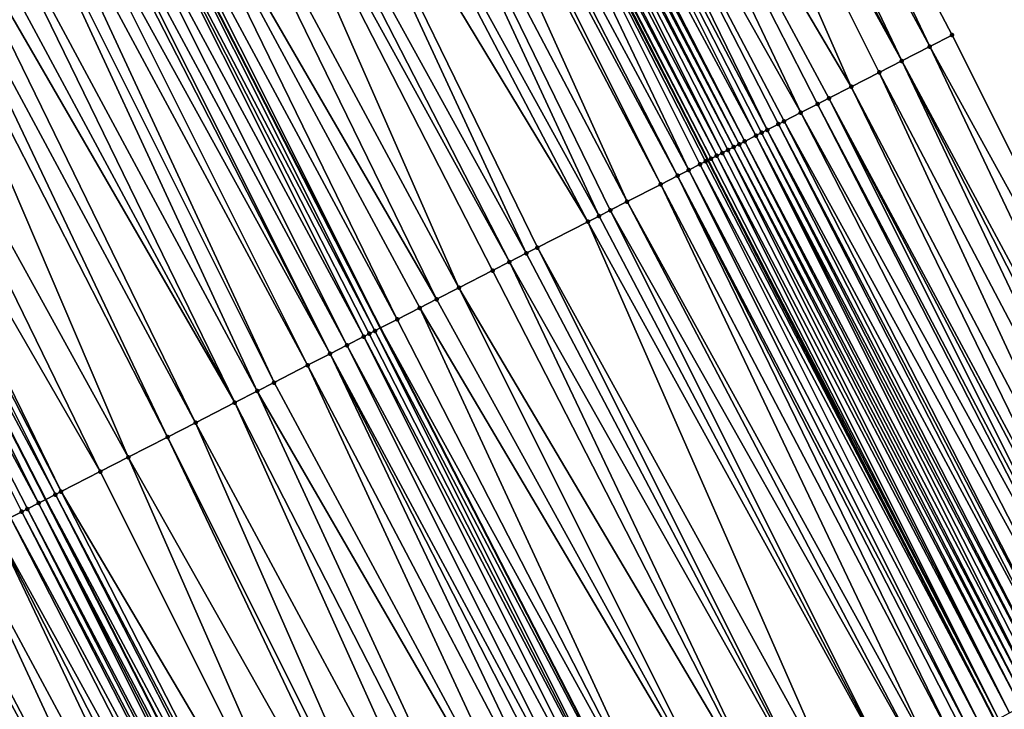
# Model space of a CAD drawing. Header units: feet. Extents: x 2004186 to 2014793, y 836912 to 864902.
# Tile 355 of 656: x 2010116 to 2010148, y 848514 to 848536. Entities that reach past the tile are written whole.
import ezdxf

# ---------------------------------------------------------------- set-up
doc = ezdxf.new("R2010")
doc.units = ezdxf.units.FT
doc.header["$LTSCALE"] = 100
doc.header["$MEASUREMENT"] = 0
for name, color, linetype, lineweight in [('EP_Travel Lane', 5, 'Continuous', 40), ('GPL_Skip Line', 2, 'Continuous', 40), ('Road Shots', 4, 'Continuous', 200), ('Road X-Section', 30, 'Continuous', 13)]:
    doc.layers.add(name, color=color, linetype=linetype, lineweight=lineweight)
doc.layers.add('I-77 SB_MM21-27-Surface-Border', color=7, linetype='Continuous')
doc.layers.add('I-77 SB_MM21-27-Surface-TIN', color=7, linetype='Continuous')

msp = doc.modelspace()

# ---------------------------------------------------------------- linework, layer by layer
at = {"layer": 'EP_Travel Lane'}
msp.add_polyline3d([(2010226.152270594, 848351.5306324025, 431.0596368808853), (2010217.611790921, 848369.7684313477, 431.003042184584), (2010208.997315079, 848387.8179519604, 430.9266833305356), (2010200.382830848, 848405.8674901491, 430.8562109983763), (2010191.768334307, 848423.9170541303, 430.7945311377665), (2010182.988971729, 848442.0748158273, 430.7348264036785), (2010174.091570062, 848459.9865653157, 430.6585878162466), (2010165.194158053, 848477.8983356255, 430.5893244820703), (2010156.296739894, 848495.8101183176, 430.5241777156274), (2010147.259371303, 848513.8251894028, 430.4477298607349), (2010138.152681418, 848531.6314415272, 430.3702636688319), (2010129.045940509, 848549.4377934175, 430.3274887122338), (2010119.939203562, 848567.2441375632, 430.2820293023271), (2010110.569408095, 848585.1130201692, 430.208047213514), (2010101.168451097, 848602.7657240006, 430.1428162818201)], dxfattribs=at)
at = {"layer": 'GPL_Skip Line'}
for points in [[(2010215.519128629, 848346.601391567, 430.5946012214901), (2010207.053911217, 848364.7211766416, 430.5414172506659), (2010198.430192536, 848382.7663136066, 430.4742536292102), (2010189.806490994, 848400.8114147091, 430.3949458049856), (2010181.182757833, 848418.8565819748, 430.3380431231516), (2010172.478275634, 848436.8624081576, 430.2722322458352), (2010163.59502872, 848454.7812046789, 430.2039886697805), (2010154.711774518, 848472.7000159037, 430.1406482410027), (2010145.828520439, 848490.6188268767, 430.0772240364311), (2010136.862724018, 848508.4959757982, 429.9985156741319), (2010127.74192482, 848526.2949927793, 429.9196532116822), (2010118.621085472, 848544.0940881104, 429.8680376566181), (2010109.500244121, 848561.8931873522, 429.8177818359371), (2010100.213436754, 848579.605537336, 429.7355131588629), (2010090.824792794, 848597.2647606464, 429.6626206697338), (2010081.436118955, 848614.924040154, 429.6102286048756)], [(2010204.601826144, 848341.5405152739, 430.1423739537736), (2010196.184079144, 848359.5248825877, 430.0913118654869), (2010187.594482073, 848377.586320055, 430.0224276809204), (2010179.004900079, 848395.6477258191, 429.9428828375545), (2010170.415280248, 848413.709211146, 429.890194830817), (2010161.808087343, 848431.5710309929, 429.8360841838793), (2010152.911226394, 848449.4830791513, 429.7680688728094), (2010144.014368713, 848467.3951207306, 429.6978289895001), (2010135.117502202, 848485.3071800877, 429.6335347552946), (2010126.21662445, 848503.0389576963, 429.5556429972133), (2010117.109927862, 848520.8452229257, 429.4827322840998), (2010108.00320422, 848538.6515410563, 429.4281994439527), (2010098.89648032, 848556.4578596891, 429.3738333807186), (2010089.689337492, 848574.0087241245, 429.278892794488), (2010080.28839136, 848591.6614075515, 429.2061529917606), (2010070.887408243, 848609.3141604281, 429.1588207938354)]]:
    msp.add_polyline3d(points, dxfattribs=at)
at = {"layer": 'I-77 SB_MM21-27-Surface-Border', "color": 3, "linetype": 'ByBlock', "lineweight": -2}
msp.add_polyline3d([(2010108.129824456, 848606.4677973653, 430.4308570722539), (2010117.695080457, 848588.9024260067, 430.4908939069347), (2010127.298302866, 848571.0161863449, 430.5589193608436), (2010136.597118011, 848553.3083303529, 430.6211650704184), (2010145.895934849, 848535.6004710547, 430.6822738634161), (2010154.838771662, 848517.7101885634, 430.7413729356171), (2010164.104699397, 848499.6820100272, 430.8171132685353), (2010172.987898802, 848481.763309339, 430.9173157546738), (2010182.050294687, 848463.9334265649, 431.0124667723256), (2010191.112737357, 848446.1034494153, 431.0761961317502), (2010200.129132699, 848427.9138931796, 431.1357538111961), (2010208.211522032, 848409.6099850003, 431.1831568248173), (2010216.293915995, 848391.3060671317, 431.22738340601), (2010223.834974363, 848372.7433911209, 431.2562226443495), (2010232.031190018, 848354.2559218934, 431.3111899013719)], dxfattribs=at)
at = {"layer": 'I-77 SB_MM21-27-Surface-TIN', "color": 128, "linetype": 'ByBlock', "lineweight": -2}
for points in [[(2010136.597118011, 848553.3083303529, 430.6211650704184), (2010135.707205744, 848552.8521986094, 430.5904410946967), (2010145.184005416, 848535.235564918, 430.6574373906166)], [(2010136.597118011, 848553.3083303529, 430.6211650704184), (2010145.184005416, 848535.235564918, 430.6574373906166), (2010145.895934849, 848535.6004710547, 430.6822738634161)], [(2010135.707205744, 848552.8521986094, 430.5904410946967), (2010134.995282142, 848552.4872810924, 430.5616463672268), (2010144.294098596, 848534.7794225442, 430.6230176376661)], [(2010135.707205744, 848552.8521986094, 430.5904410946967), (2010144.294098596, 848534.7794225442, 430.6230176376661), (2010145.184005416, 848535.235564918, 430.6574373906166)], [(2010134.639314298, 848552.3048341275, 430.5513502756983), (2010132.503531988, 848551.2101040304, 430.4727744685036), (2010142.692263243, 848533.958372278, 430.5631508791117)], [(2010134.995282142, 848552.4872810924, 430.5616463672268), (2010134.639314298, 848552.3048341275, 430.5513502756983), (2010144.294098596, 848534.7794225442, 430.6230176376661)], [(2010134.639314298, 848552.3048341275, 430.5513502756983), (2010143.582171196, 848534.4145124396, 430.5968012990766), (2010144.294098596, 848534.7794225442, 430.6230176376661)], [(2010134.639314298, 848552.3048341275, 430.5513502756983), (2010142.692263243, 848533.958372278, 430.5631508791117), (2010143.582171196, 848534.4145124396, 430.5968012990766)], [(2010132.503531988, 848551.2101040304, 430.4727744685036), (2010131.257651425, 848550.5715262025, 430.432060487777), (2010141.090411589, 848533.1373538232, 430.5143466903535)], [(2010132.503531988, 848551.2101040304, 430.4727744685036), (2010141.980329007, 848533.5934755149, 430.5415741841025), (2010142.692263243, 848533.958372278, 430.5631508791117)], [(2010132.503531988, 848551.2101040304, 430.4727744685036), (2010141.624364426, 848533.4110221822, 430.5290640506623), (2010141.980329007, 848533.5934755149, 430.5415741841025)], [(2010132.503531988, 848551.2101040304, 430.4727744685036), (2010141.090411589, 848533.1373538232, 430.5143466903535), (2010141.624364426, 848533.4110221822, 430.5290640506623)], [(2010131.257651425, 848550.5715262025, 430.432060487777), (2010130.723706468, 848550.2978424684, 430.4119959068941), (2010140.022539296, 848532.5899519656, 430.4622594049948)], [(2010131.257651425, 848550.5715262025, 430.432060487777), (2010140.556463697, 848532.8636758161, 430.4962741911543), (2010141.090411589, 848533.1373538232, 430.5143466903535)], [(2010131.257651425, 848550.5715262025, 430.432060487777), (2010140.378485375, 848532.7724414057, 430.4873260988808), (2010140.556463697, 848532.8636758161, 430.4962741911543)], [(2010131.257651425, 848550.5715262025, 430.432060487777), (2010140.022539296, 848532.5899519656, 430.4622594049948), (2010140.378485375, 848532.7724414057, 430.4873260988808)], [(2010130.189742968, 848550.0241949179, 430.4045142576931), (2010130.011759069, 848549.9329713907, 430.3993506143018), (2010139.31060348, 848532.2250582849, 430.4417546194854)], [(2010130.723706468, 848550.2978424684, 430.4119959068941), (2010130.189742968, 848550.0241949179, 430.4045142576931), (2010139.666578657, 848532.4074909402, 430.4470740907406)], [(2010130.189742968, 848550.0241949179, 430.4045142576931), (2010139.31060348, 848532.2250582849, 430.4417546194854), (2010139.666578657, 848532.4074909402, 430.4470740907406)], [(2010130.723706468, 848550.2978424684, 430.4119959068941), (2010139.844561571, 848532.4987163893, 430.4529058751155), (2010140.022539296, 848532.5899519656, 430.4622594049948)], [(2010130.723706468, 848550.2978424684, 430.4119959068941), (2010139.666578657, 848532.4074909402, 430.4470740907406), (2010139.844561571, 848532.4987163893, 430.4529058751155)], [(2010129.655810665, 848549.7504864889, 430.3758618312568), (2010129.299875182, 848549.5679763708, 430.3436038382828), (2010138.598690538, 848531.8601199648, 430.4057262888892)], [(2010129.833781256, 848549.841735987, 430.3900568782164), (2010129.655810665, 848549.7504864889, 430.3758618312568), (2010138.954639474, 848532.0426038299, 430.4288542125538)], [(2010129.655810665, 848549.7504864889, 430.3758618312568), (2010138.776662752, 848531.9513662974, 430.4188203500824), (2010138.954639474, 848532.0426038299, 430.4288542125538)], [(2010129.655810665, 848549.7504864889, 430.3758618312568), (2010138.598690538, 848531.8601199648, 430.4057262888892), (2010138.776662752, 848531.9513662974, 430.4188203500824)], [(2010130.011759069, 848549.9329713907, 430.3993506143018), (2010129.833781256, 848549.841735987, 430.3900568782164), (2010139.132619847, 848532.1338342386, 430.4364107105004)], [(2010129.833781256, 848549.841735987, 430.3900568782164), (2010138.954639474, 848532.0426038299, 430.4288542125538), (2010139.132619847, 848532.1338342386, 430.4364107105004)], [(2010130.011759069, 848549.9329713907, 430.3993506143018), (2010139.132619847, 848532.1338342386, 430.4364107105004), (2010139.31060348, 848532.2250582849, 430.4417546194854)], [(2010128.943922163, 848549.3855004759, 430.3232471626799), (2010128.054000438, 848548.9293871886, 430.2989415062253), (2010137.530820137, 848531.3127144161, 430.3523553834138)], [(2010128.943922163, 848549.3855004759, 430.3232471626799), (2010138.152681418, 848531.6314415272, 430.3702636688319), (2010129.045940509, 848549.4377934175, 430.3274887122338)], [(2010128.943922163, 848549.3855004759, 430.3232471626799), (2010138.064772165, 848531.5863843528, 430.367621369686), (2010138.152681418, 848531.6314415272, 430.3702636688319)], [(2010128.943922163, 848549.3855004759, 430.3232471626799), (2010137.886784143, 848531.4951688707, 430.3652557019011), (2010138.064772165, 848531.5863843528, 430.367621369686)], [(2010128.943922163, 848549.3855004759, 430.3232471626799), (2010137.530820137, 848531.3127144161, 430.3523553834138), (2010137.886784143, 848531.4951688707, 430.3652557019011)], [(2010129.121902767, 848549.4767304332, 430.330646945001), (2010129.045940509, 848549.4377934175, 430.3274887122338), (2010138.24275579, 848531.6776084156, 430.3729710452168)], [(2010138.24275579, 848531.6776084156, 430.3729710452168), (2010129.045940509, 848549.4377934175, 430.3274887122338), (2010138.152681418, 848531.6314415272, 430.3702636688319)], [(2010129.299875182, 848549.5679763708, 430.3436038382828), (2010129.121902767, 848549.4767304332, 430.330646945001), (2010138.420724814, 848531.768860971, 430.3882290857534)], [(2010129.121902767, 848549.4767304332, 430.330646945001), (2010138.24275579, 848531.6776084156, 430.3729710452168), (2010138.420724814, 848531.768860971, 430.3882290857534)], [(2010129.299875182, 848549.5679763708, 430.3436038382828), (2010138.420724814, 848531.768860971, 430.3882290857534), (2010138.598690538, 848531.8601199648, 430.4057262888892)], [(2010127.69803971, 848548.7469263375, 430.2838163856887), (2010127.342083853, 848548.5644559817, 430.2653859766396), (2010136.640905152, 848530.8565879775, 430.3234771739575)], [(2010128.054000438, 848548.9293871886, 430.2989415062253), (2010127.69803971, 848548.7469263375, 430.2838163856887), (2010137.174850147, 848531.1302716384, 430.3435157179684)], [(2010127.69803971, 848548.7469263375, 430.2838163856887), (2010136.640905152, 848530.8565879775, 430.3234771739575), (2010137.174850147, 848531.1302716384, 430.3435157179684)], [(2010128.054000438, 848548.9293871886, 430.2989415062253), (2010137.174850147, 848531.1302716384, 430.3435157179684), (2010137.530820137, 848531.3127144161, 430.3523553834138)], [(2010127.342083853, 848548.5644559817, 430.2653859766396), (2010126.274211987, 848548.0170532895, 430.2130073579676), (2010135.573028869, 848530.3091939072, 430.2740979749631)], [(2010127.342083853, 848548.5644559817, 430.2653859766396), (2010135.573028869, 848530.3091939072, 430.2740979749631), (2010136.640905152, 848530.8565879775, 430.3234771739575)], [(2010126.274211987, 848548.0170532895, 430.2130073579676), (2010125.028351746, 848547.3784358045, 430.1585025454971), (2010134.68313436, 848529.8530275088, 430.2313234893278)], [(2010126.274211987, 848548.0170532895, 430.2130073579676), (2010135.039094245, 848530.0354900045, 430.2470201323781), (2010135.573028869, 848530.3091939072, 430.2740979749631)], [(2010126.274211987, 848548.0170532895, 430.2130073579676), (2010134.68313436, 848529.8530275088, 430.2313234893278), (2010135.039094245, 848530.0354900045, 430.2470201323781)], [(2010125.028351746, 848547.3784358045, 430.1585025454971), (2010123.960467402, 848546.8310574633, 430.1145920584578), (2010134.327171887, 848529.670570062, 430.2173826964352)], [(2010125.028351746, 848547.3784358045, 430.1585025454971), (2010134.327171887, 848529.670570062, 430.2173826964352), (2010134.68313436, 848529.8530275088, 430.2313234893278)], [(2010123.960467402, 848546.8310574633, 430.1145920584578), (2010122.714614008, 848546.192426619, 430.0554414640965), (2010132.369385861, 848528.6670393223, 430.1355674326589)], [(2010123.960467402, 848546.8310574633, 430.1145920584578), (2010132.725346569, 848528.8495002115, 430.1507054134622), (2010134.327171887, 848529.670570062, 430.2173826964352)], [(2010123.960467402, 848546.8310574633, 430.1145920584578), (2010132.369385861, 848528.6670393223, 430.1355674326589), (2010132.725346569, 848528.8495002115, 430.1507054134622)], [(2010122.714614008, 848546.192426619, 430.0554414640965), (2010122.180678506, 848545.918724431, 430.0289593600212), (2010131.835447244, 848528.3933432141, 430.1112001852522)], [(2010122.714614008, 848546.192426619, 430.0554414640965), (2010131.835447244, 848528.3933432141, 430.1112001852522), (2010132.369385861, 848528.6670393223, 430.1355674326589)], [(2010122.180678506, 848545.918724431, 430.0289593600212), (2010120.75684241, 848545.1888677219, 429.963832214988), (2010130.23364235, 848527.5722335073, 430.0306626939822)], [(2010122.180678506, 848545.918724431, 430.0289593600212), (2010131.301512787, 848528.1196389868, 430.0840094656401), (2010131.835447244, 848528.3933432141, 430.1112001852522)], [(2010122.180678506, 848545.918724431, 430.0289593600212), (2010130.23364235, 848527.5722335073, 430.0306626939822), (2010131.301512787, 848528.1196389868, 430.0840094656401)], [(2010120.75684241, 848545.1888677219, 429.963832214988), (2010119.510979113, 848544.5502562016, 429.9114016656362), (2010129.521717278, 848527.2073188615, 430.0028671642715)], [(2010120.75684241, 848545.1888677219, 429.963832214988), (2010129.521717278, 848527.2073188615, 430.0028671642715), (2010130.23364235, 848527.5722335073, 430.0306626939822)], [(2010119.510979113, 848544.5502562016, 429.9114016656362), (2010118.799066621, 848544.1853170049, 429.8750677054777), (2010128.275862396, 848526.5686909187, 429.9447269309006)], [(2010119.510979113, 848544.5502562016, 429.9114016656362), (2010128.987779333, 848526.9336214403, 429.9780433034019), (2010129.521717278, 848527.2073188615, 430.0028671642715)], [(2010119.510979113, 848544.5502562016, 429.9114016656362), (2010128.275862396, 848526.5686909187, 429.9447269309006), (2010128.987779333, 848526.9336214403, 429.9780433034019)], [(2010118.265123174, 848543.911630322, 429.8539775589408), (2010127.563945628, 848526.2037600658, 429.9112953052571), (2010118.621085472, 848544.0940881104, 429.8680376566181)], [(2010118.799066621, 848544.1853170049, 429.8750677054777), (2010118.621085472, 848544.0940881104, 429.8680376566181), (2010127.74192482, 848526.2949927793, 429.9196532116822)], [(2010127.563945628, 848526.2037600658, 429.9112953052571), (2010127.74192482, 848526.2949927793, 429.9196532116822), (2010118.621085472, 848544.0940881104, 429.8680376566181)], [(2010118.799066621, 848544.1853170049, 429.8750677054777), (2010127.74192482, 848526.2949927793, 429.9196532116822), (2010128.275862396, 848526.5686909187, 429.9447269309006)], [(2010118.265123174, 848543.911630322, 429.8539775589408), (2010117.73116911, 848543.63796436, 429.8400932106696), (2010127.207974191, 848526.0213201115, 429.9034375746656)], [(2010118.265123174, 848543.911630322, 429.8539775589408), (2010127.385961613, 848526.1125367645, 429.9062104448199), (2010127.563945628, 848526.2037600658, 429.9112953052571)], [(2010118.265123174, 848543.911630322, 429.8539775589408), (2010127.207974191, 848526.0213201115, 429.9034375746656), (2010127.385961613, 848526.1125367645, 429.9062104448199)], [(2010117.73116911, 848543.63796436, 429.8400932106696), (2010117.19722077, 848543.3642872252, 429.8223234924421), (2010126.674022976, 848525.7476485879, 429.8876197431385)], [(2010117.73116911, 848543.63796436, 429.8400932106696), (2010126.674022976, 848525.7476485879, 429.8876197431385), (2010127.207974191, 848526.0213201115, 429.9034375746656)], [(2010117.019242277, 848543.2730531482, 429.8134911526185), (2010116.485312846, 848542.9993391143, 429.7828896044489), (2010126.140081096, 848525.4739588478, 429.8654669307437)], [(2010117.19722077, 848543.3642872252, 429.8223234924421), (2010117.019242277, 848543.2730531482, 429.8134911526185), (2010126.140081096, 848525.4739588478, 429.8654669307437)], [(2010117.19722077, 848543.3642872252, 429.8223234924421), (2010126.140081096, 848525.4739588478, 429.8654669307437), (2010126.674022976, 848525.7476485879, 429.8876197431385)], [(2010116.485312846, 848542.9993391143, 429.7828896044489), (2010115.951380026, 848542.7256316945, 429.754588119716), (2010125.428172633, 848525.1090117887, 429.8263996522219)], [(2010116.485312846, 848542.9993391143, 429.7828896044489), (2010125.428172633, 848525.1090117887, 429.8263996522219), (2010126.140081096, 848525.4739588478, 429.8654669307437)], [(2010115.951380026, 848542.7256316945, 429.754588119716), (2010115.417437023, 848542.4519441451, 429.7331966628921), (2010124.360296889, 848524.5616166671, 429.7766547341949)], [(2010115.951380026, 848542.7256316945, 429.754588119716), (2010124.360296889, 848524.5616166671, 429.7766547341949), (2010125.428172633, 848525.1090117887, 429.8263996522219)], [(2010115.417437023, 848542.4519441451, 429.7331966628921), (2010114.349556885, 848541.9045575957, 429.6864317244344), (2010123.826354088, 848524.2879287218, 429.7551262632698)], [(2010115.417437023, 848542.4519441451, 429.7331966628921), (2010123.826354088, 848524.2879287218, 429.7551262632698), (2010124.360296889, 848524.5616166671, 429.7766547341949)], [(2010114.349556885, 848541.9045575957, 429.6864317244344), (2010113.637627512, 848541.5396513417, 429.6615537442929), (2010123.114431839, 848523.9230085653, 429.72541442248)], [(2010114.349556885, 848541.9045575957, 429.6864317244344), (2010123.114431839, 848523.9230085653, 429.72541442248), (2010123.826354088, 848524.2879287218, 429.7551262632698)], [(2010113.103683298, 848541.2659661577, 429.6409848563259), (2010112.391769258, 848540.9010299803, 429.6057008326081), (2010121.86855452, 848523.2844244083, 429.6825008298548)], [(2010113.637627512, 848541.5396513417, 429.6615537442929), (2010113.103683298, 848541.2659661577, 429.6409848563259), (2010123.114431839, 848523.9230085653, 429.72541442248)], [(2010113.103683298, 848541.2659661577, 429.6409848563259), (2010121.86855452, 848523.2844244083, 429.6825008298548), (2010123.114431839, 848523.9230085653, 429.72541442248)], [(2010111.857831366, 848540.6273324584, 429.5808414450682), (2010110.078021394, 848539.715040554, 429.5095111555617), (2010119.732795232, 848522.1896493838, 429.588303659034)], [(2010112.391769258, 848540.9010299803, 429.6057008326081), (2010111.857831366, 848540.6273324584, 429.5808414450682), (2010120.978658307, 848522.8282613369, 429.6408833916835)], [(2010111.857831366, 848540.6273324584, 429.5808414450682), (2010119.732795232, 848522.1896493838, 429.588303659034), (2010120.978658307, 848522.8282613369, 429.6408833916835)], [(2010112.391769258, 848540.9010299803, 429.6057008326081), (2010120.978658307, 848522.8282613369, 429.6408833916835), (2010121.86855452, 848523.2844244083, 429.6825008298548)], [(2010110.078021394, 848539.715040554, 429.5095111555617), (2010108.832140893, 848539.0764626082, 429.4687562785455), (2010118.842887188, 848521.7335093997, 429.5547148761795)], [(2010110.078021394, 848539.715040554, 429.5095111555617), (2010118.842887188, 848521.7335093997, 429.5547148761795), (2010119.732795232, 848522.1896493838, 429.588303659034)], [(2010108.832140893, 848539.0764626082, 429.4687562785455), (2010108.476177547, 848538.8940068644, 429.4554072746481), (2010117.59700751, 848521.0949298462, 429.5134022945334)], [(2010108.832140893, 848539.0764626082, 429.4687562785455), (2010117.59700751, 848521.0949298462, 429.5134022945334), (2010118.842887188, 848521.7335093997, 429.5547148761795)], [(2010108.476177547, 848538.8940068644, 429.4554072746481), (2010108.00320422, 848538.6515410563, 429.4281994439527), (2010117.419029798, 848521.0036942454, 429.504040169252)], [(2010108.476177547, 848538.8940068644, 429.4554072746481), (2010117.419029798, 848521.0036942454, 429.504040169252), (2010117.59700751, 848521.0949298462, 429.5134022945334)], [(2010107.408319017, 848538.3465781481, 429.3939786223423), (2010116.88510951, 848520.7299623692, 429.4672344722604), (2010108.00320422, 848538.6515410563, 429.4281994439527)], [(2010116.88510951, 848520.7299623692, 429.4672344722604), (2010117.109927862, 848520.8452229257, 429.4827322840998), (2010108.00320422, 848538.6515410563, 429.4281994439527)], [(2010117.419029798, 848521.0036942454, 429.504040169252), (2010108.00320422, 848538.6515410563, 429.4281994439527), (2010117.109927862, 848520.8452229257, 429.4827322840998)], [(2010107.408319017, 848538.3465781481, 429.3939786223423), (2010116.529154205, 848520.5474909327, 429.4484286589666), (2010116.88510951, 848520.7299623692, 429.4672344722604)], [(2010107.408319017, 848538.3465781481, 429.3939786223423), (2010116.351172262, 848520.4562635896, 429.4419381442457), (2010116.529154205, 848520.5474909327, 429.4484286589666)], [(2010107.408319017, 848538.3465781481, 429.3939786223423), (2010115.995217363, 848520.2737913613, 429.4228570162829), (2010116.351172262, 848520.4562635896, 429.4419381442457)], [(2010145.895934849, 848535.6004710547, 430.6822738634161), (2010145.184005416, 848535.235564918, 430.6574373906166), (2010154.838771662, 848517.7101885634, 430.7413729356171)], [(2010145.184005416, 848535.235564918, 430.6574373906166), (2010144.294098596, 848534.7794225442, 430.6230176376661), (2010153.770883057, 848517.1628185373, 430.7003551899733)], [(2010145.184005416, 848535.235564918, 430.6574373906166), (2010153.770883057, 848517.1628185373, 430.7003551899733), (2010154.838771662, 848517.7101885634, 430.7413729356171)], [(2010144.294098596, 848534.7794225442, 430.6230176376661), (2010143.582171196, 848534.4145124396, 430.5968012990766), (2010152.880975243, 848516.7066781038, 430.6666101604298)], [(2010144.294098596, 848534.7794225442, 430.6230176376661), (2010153.414919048, 848516.9803640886, 430.6874569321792), (2010153.770883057, 848517.1628185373, 430.7003551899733)], [(2010144.294098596, 848534.7794225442, 430.6230176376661), (2010152.880975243, 848516.7066781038, 430.6666101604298), (2010153.414919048, 848516.9803640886, 430.6874569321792)], [(2010143.582171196, 848534.4145124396, 430.5968012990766), (2010142.692263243, 848533.958372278, 430.5631508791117), (2010151.991058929, 848516.2505542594, 430.6386340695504)], [(2010143.582171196, 848534.4145124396, 430.5968012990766), (2010151.991058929, 848516.2505542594, 430.6386340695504), (2010152.880975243, 848516.7066781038, 430.6666101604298)], [(2010142.692263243, 848533.958372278, 430.5631508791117), (2010141.980329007, 848533.5934755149, 430.5415741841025), (2010151.457116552, 848515.9768654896, 430.6168188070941)], [(2010142.692263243, 848533.958372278, 430.5631508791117), (2010151.457116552, 848515.9768654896, 430.6168188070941), (2010151.991058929, 848516.2505542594, 430.6386340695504)], [(2010141.980329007, 848533.5934755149, 430.5415741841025), (2010141.624364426, 848533.4110221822, 430.5290640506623), (2010150.923166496, 848515.7031917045, 430.6002145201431)], [(2010141.980329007, 848533.5934755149, 430.5415741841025), (2010151.279130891, 848515.8856453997, 430.6128507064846), (2010151.457116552, 848515.9768654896, 430.6168188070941)], [(2010141.980329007, 848533.5934755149, 430.5415741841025), (2010150.923166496, 848515.7031917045, 430.6002145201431), (2010151.279130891, 848515.8856453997, 430.6128507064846)], [(2010141.090411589, 848533.1373538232, 430.5143466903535), (2010140.556463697, 848532.8636758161, 430.4962741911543), (2010150.211243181, 848515.3382736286, 430.5712261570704)], [(2010141.624364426, 848533.4110221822, 430.5290640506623), (2010141.090411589, 848533.1373538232, 430.5143466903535), (2010150.745181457, 848515.6119704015, 430.5958245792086)], [(2010141.090411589, 848533.1373538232, 430.5143466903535), (2010150.211243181, 848515.3382736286, 430.5712261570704), (2010150.745181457, 848515.6119704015, 430.5958245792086)], [(2010141.624364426, 848533.4110221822, 430.5290640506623), (2010150.745181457, 848515.6119704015, 430.5958245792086), (2010150.923166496, 848515.7031917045, 430.6002145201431)], [(2010140.556463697, 848532.8636758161, 430.4962741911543), (2010140.378485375, 848532.7724414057, 430.4873260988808), (2010149.677288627, 848515.0646086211, 430.5576743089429)], [(2010140.556463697, 848532.8636758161, 430.4962741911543), (2010149.677288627, 848515.0646086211, 430.5576743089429), (2010150.211243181, 848515.3382736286, 430.5712261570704)], [(2010139.844561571, 848532.4987163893, 430.4529058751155), (2010139.666578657, 848532.4074909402, 430.4470740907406), (2010148.965379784, 848514.699662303, 430.518864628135)], [(2010140.022539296, 848532.5899519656, 430.4622594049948), (2010139.844561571, 848532.4987163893, 430.4529058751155), (2010149.143360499, 848514.7908920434, 430.5261887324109)], [(2010139.844561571, 848532.4987163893, 430.4529058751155), (2010148.965379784, 848514.699662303, 430.518864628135), (2010149.143360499, 848514.7908920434, 430.5261887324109)], [(2010140.378485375, 848532.7724414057, 430.4873260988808), (2010140.022539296, 848532.5899519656, 430.4622594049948), (2010149.499308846, 848514.9733770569, 430.5497159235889)], [(2010140.022539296, 848532.5899519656, 430.4622594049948), (2010149.143360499, 848514.7908920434, 430.5261887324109), (2010149.499308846, 848514.9733770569, 430.5497159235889)], [(2010140.378485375, 848532.7724414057, 430.4873260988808), (2010149.499308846, 848514.9733770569, 430.5497159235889), (2010149.677288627, 848515.0646086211, 430.5576743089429)], [(2010139.31060348, 848532.2250582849, 430.4417546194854), (2010139.132619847, 848532.1338342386, 430.4364107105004), (2010148.431423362, 848514.4260009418, 430.5065808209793)], [(2010139.666578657, 848532.4074909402, 430.4470740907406), (2010139.31060348, 848532.2250582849, 430.4417546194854), (2010148.609407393, 848514.5172242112, 430.5116546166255)], [(2010139.31060348, 848532.2250582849, 430.4417546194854), (2010148.431423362, 848514.4260009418, 430.5065808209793), (2010148.609407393, 848514.5172242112, 430.5116546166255)], [(2010139.666578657, 848532.4074909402, 430.4470740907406), (2010148.787395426, 848514.6084396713, 430.5140126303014), (2010148.965379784, 848514.699662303, 430.518864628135)], [(2010139.666578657, 848532.4074909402, 430.4470740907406), (2010148.609407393, 848514.5172242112, 430.5116546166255), (2010148.787395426, 848514.6084396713, 430.5140126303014)], [(2010138.776662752, 848531.9513662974, 430.4188203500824), (2010138.598690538, 848531.8601199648, 430.4057262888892), (2010147.719502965, 848514.0610771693, 430.4756114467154)], [(2010138.954639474, 848532.0426038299, 430.4288542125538), (2010138.776662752, 848531.9513662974, 430.4188203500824), (2010148.075456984, 848514.2435511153, 430.4952899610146)], [(2010138.776662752, 848531.9513662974, 430.4188203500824), (2010147.719502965, 848514.0610771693, 430.4756114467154), (2010148.075456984, 848514.2435511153, 430.4952899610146)], [(2010139.132619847, 848532.1338342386, 430.4364107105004), (2010138.954639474, 848532.0426038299, 430.4288542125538), (2010148.253442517, 848514.3347714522, 430.4993438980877)], [(2010138.954639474, 848532.0426038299, 430.4288542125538), (2010148.075456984, 848514.2435511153, 430.4952899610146), (2010148.253442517, 848514.3347714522, 430.4993438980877)], [(2010139.132619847, 848532.1338342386, 430.4364107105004), (2010148.253442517, 848514.3347714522, 430.4993438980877), (2010148.431423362, 848514.4260009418, 430.5065808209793)], [(2010138.064772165, 848531.5863843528, 430.367621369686), (2010137.886784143, 848531.4951688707, 430.3652557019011), (2010147.259371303, 848513.8251894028, 430.4477298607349)], [(2010138.064772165, 848531.5863843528, 430.367621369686), (2010147.259371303, 848513.8251894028, 430.4477298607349), (2010138.152681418, 848531.6314415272, 430.3702636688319)], [(2010138.24275579, 848531.6776084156, 430.3729710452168), (2010138.152681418, 848531.6314415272, 430.3702636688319), (2010147.36355797, 848513.8785856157, 430.4498097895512)], [(2010147.36355797, 848513.8785856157, 430.4498097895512), (2010138.152681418, 848531.6314415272, 430.3702636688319), (2010147.259371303, 848513.8251894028, 430.4477298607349)], [(2010138.420724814, 848531.768860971, 430.3882290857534), (2010138.24275579, 848531.6776084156, 430.3729710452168), (2010147.36355797, 848513.8785856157, 430.4498097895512)], [(2010138.598690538, 848531.8601199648, 430.4057262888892), (2010138.420724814, 848531.768860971, 430.3882290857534), (2010147.719502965, 848514.0610771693, 430.4756114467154)], [(2010138.420724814, 848531.768860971, 430.3882290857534), (2010147.36355797, 848513.8785856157, 430.4498097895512), (2010147.719502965, 848514.0610771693, 430.4756114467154)], [(2010137.530820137, 848531.3127144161, 430.3523553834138), (2010137.174850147, 848531.1302716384, 430.3435157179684), (2010146.47363562, 848513.4224735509, 430.4259300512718)], [(2010137.886784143, 848531.4951688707, 430.3652557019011), (2010137.530820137, 848531.3127144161, 430.3523553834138), (2010146.829599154, 848513.6049289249, 430.4391501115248)], [(2010137.530820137, 848531.3127144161, 430.3523553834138), (2010146.47363562, 848513.4224735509, 430.4259300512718), (2010146.829599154, 848513.6049289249, 430.4391501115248)], [(2010137.886784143, 848531.4951688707, 430.3652557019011), (2010146.829599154, 848513.6049289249, 430.4391501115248), (2010147.259371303, 848513.8251894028, 430.4477298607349)], [(2010137.174850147, 848531.1302716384, 430.3435157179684), (2010136.640905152, 848530.8565879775, 430.3234771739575), (2010145.939681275, 848513.1488081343, 430.4122360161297)], [(2010137.174850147, 848531.1302716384, 430.3435157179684), (2010146.2956489, 848513.3312555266, 430.4226803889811), (2010146.47363562, 848513.4224735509, 430.4259300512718)], [(2010137.174850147, 848531.1302716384, 430.3435157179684), (2010145.939681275, 848513.1488081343, 430.4122360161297), (2010146.2956489, 848513.3312555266, 430.4226803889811)], [(2010136.640905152, 848530.8565879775, 430.3234771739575), (2010135.573028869, 848530.3091939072, 430.2740979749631), (2010145.227760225, 848512.783885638, 430.3817104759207)], [(2010136.640905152, 848530.8565879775, 430.3234771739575), (2010145.227760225, 848512.783885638, 430.3817104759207), (2010145.939681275, 848513.1488081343, 430.4122360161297)], [(2010135.573028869, 848530.3091939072, 430.2740979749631), (2010135.039094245, 848530.0354900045, 430.2470201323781), (2010144.871805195, 848512.6014136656, 430.3627182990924)], [(2010135.573028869, 848530.3091939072, 430.2740979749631), (2010144.871805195, 848512.6014136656, 430.3627182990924), (2010145.227760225, 848512.783885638, 430.3817104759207)], [(2010135.039094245, 848530.0354900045, 430.2470201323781), (2010134.68313436, 848529.8530275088, 430.2313234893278), (2010143.981908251, 848512.1452520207, 430.3215969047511)], [(2010135.039094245, 848530.0354900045, 430.2470201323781), (2010143.981908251, 848512.1452520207, 430.3215969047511), (2010144.871805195, 848512.6014136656, 430.3627182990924)], [(2010134.68313436, 848529.8530275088, 430.2313234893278), (2010134.327171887, 848529.670570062, 430.2173826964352), (2010143.981908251, 848512.1452520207, 430.3215969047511)], [(2010134.327171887, 848529.670570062, 430.2173826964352), (2010132.725346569, 848528.8495002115, 430.1507054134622), (2010142.38008404, 848511.3241800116, 430.2541689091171)], [(2010134.327171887, 848529.670570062, 430.2173826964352), (2010142.38008404, 848511.3241800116, 430.2541689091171), (2010143.981908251, 848512.1452520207, 430.3215969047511)], [(2010132.725346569, 848528.8495002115, 430.1507054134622), (2010132.369385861, 848528.6670393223, 430.1355674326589), (2010141.668168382, 848510.9592469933, 430.219984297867)], [(2010132.725346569, 848528.8495002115, 430.1507054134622), (2010141.668168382, 848510.9592469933, 430.219984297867), (2010142.38008404, 848511.3241800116, 430.2541689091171)], [(2010132.369385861, 848528.6670393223, 430.1355674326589), (2010131.835447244, 848528.3933432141, 430.1112001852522), (2010141.668168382, 848510.9592469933, 430.219984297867)], [(2010131.301512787, 848528.1196389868, 430.0840094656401), (2010130.23364235, 848527.5722335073, 430.0306626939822), (2010140.422309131, 848510.3206275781, 430.1648094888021)], [(2010131.835447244, 848528.3933432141, 430.1112001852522), (2010131.301512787, 848528.1196389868, 430.0840094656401), (2010140.422309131, 848510.3206275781, 430.1648094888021)], [(2010131.835447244, 848528.3933432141, 430.1112001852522), (2010140.422309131, 848510.3206275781, 430.1648094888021), (2010141.668168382, 848510.9592469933, 430.219984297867)], [(2010130.23364235, 848527.5722335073, 430.0306626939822), (2010129.521717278, 848527.2073188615, 430.0028671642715), (2010139.176457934, 848509.6819924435, 430.1041683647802)], [(2010130.23364235, 848527.5722335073, 430.0306626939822), (2010139.176457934, 848509.6819924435, 430.1041683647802), (2010140.422309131, 848510.3206275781, 430.1648094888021)], [(2010129.521717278, 848527.2073188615, 430.0028671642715), (2010128.987779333, 848526.9336214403, 429.9780433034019), (2010139.176457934, 848509.6819924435, 430.1041683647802)], [(2010128.987779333, 848526.9336214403, 429.9780433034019), (2010128.275862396, 848526.5686909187, 429.9447269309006), (2010137.396658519, 848508.7696799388, 430.0256760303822)], [(2010128.987779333, 848526.9336214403, 429.9780433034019), (2010137.396658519, 848508.7696799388, 430.0256760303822), (2010139.176457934, 848509.6819924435, 430.1041683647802)], [(2010128.275862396, 848526.5686909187, 429.9447269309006), (2010127.74192482, 848526.2949927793, 429.9196532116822), (2010137.396658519, 848508.7696799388, 430.0256760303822)], [(2010127.563945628, 848526.2037600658, 429.9112953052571), (2010136.862724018, 848508.4959757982, 429.9985156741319), (2010127.74192482, 848526.2949927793, 429.9196532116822)], [(2010137.396658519, 848508.7696799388, 430.0256760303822), (2010127.74192482, 848526.2949927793, 429.9196532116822), (2010136.862724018, 848508.4959757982, 429.9985156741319)], [(2010127.207974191, 848526.0213201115, 429.9034375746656), (2010126.674022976, 848525.7476485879, 429.8876197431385), (2010136.150792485, 848508.1310737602, 429.9751044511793)], [(2010127.385961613, 848526.1125367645, 429.9062104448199), (2010127.207974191, 848526.0213201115, 429.9034375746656), (2010136.506760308, 848508.3135207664, 429.9854144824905)], [(2010127.207974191, 848526.0213201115, 429.9034375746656), (2010136.150792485, 848508.1310737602, 429.9751044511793), (2010136.506760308, 848508.3135207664, 429.9854144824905)], [(2010127.563945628, 848526.2037600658, 429.9112953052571), (2010127.385961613, 848526.1125367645, 429.9062104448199), (2010136.506760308, 848508.3135207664, 429.9854144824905)], [(2010127.563945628, 848526.2037600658, 429.9112953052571), (2010136.506760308, 848508.3135207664, 429.9854144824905), (2010136.862724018, 848508.4959757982, 429.9985156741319)], [(2010126.674022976, 848525.7476485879, 429.8876197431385), (2010126.140081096, 848525.4739588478, 429.8654669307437), (2010135.616842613, 848507.8573996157, 429.9583752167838)], [(2010126.674022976, 848525.7476485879, 429.8876197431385), (2010135.616842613, 848507.8573996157, 429.9583752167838), (2010136.150792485, 848508.1310737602, 429.9751044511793)], [(2010126.140081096, 848525.4739588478, 429.8654669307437), (2010125.428172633, 848525.1090117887, 429.8263996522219), (2010134.726950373, 848507.4012287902, 429.9140612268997)], [(2010126.140081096, 848525.4739588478, 429.8654669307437), (2010135.260879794, 848507.6749428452, 429.9446695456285), (2010135.616842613, 848507.8573996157, 429.9583752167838)], [(2010126.140081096, 848525.4739588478, 429.8654669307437), (2010134.726950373, 848507.4012287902, 429.9140612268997), (2010135.260879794, 848507.6749428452, 429.9446695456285)], [(2010125.428172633, 848525.1090117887, 429.8263996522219), (2010124.360296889, 848524.5616166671, 429.7766547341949), (2010133.837058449, 848506.9450573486, 429.8695329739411)], [(2010125.428172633, 848525.1090117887, 429.8263996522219), (2010133.837058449, 848506.9450573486, 429.8695329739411), (2010134.726950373, 848507.4012287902, 429.9140612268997)], [(2010124.360296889, 848524.5616166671, 429.7766547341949), (2010123.826354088, 848524.2879287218, 429.7551262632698), (2010133.837058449, 848506.9450573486, 429.8695329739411)], [(2010123.826354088, 848524.2879287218, 429.7551262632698), (2010123.114431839, 848523.9230085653, 429.72541442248), (2010132.235234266, 848506.1239852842, 429.8020858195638)], [(2010123.826354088, 848524.2879287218, 429.7551262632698), (2010132.235234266, 848506.1239852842, 429.8020858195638), (2010133.837058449, 848506.9450573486, 429.8695329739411)], [(2010123.114431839, 848523.9230085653, 429.72541442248), (2010121.86855452, 848523.2844244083, 429.6825008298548), (2010131.345323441, 848505.6678507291, 429.7703850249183)], [(2010123.114431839, 848523.9230085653, 429.72541442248), (2010131.345323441, 848505.6678507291, 429.7703850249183), (2010132.235234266, 848506.1239852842, 429.8020858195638)], [(2010121.86855452, 848523.2844244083, 429.6825008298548), (2010120.978658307, 848522.8282613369, 429.6408833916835), (2010129.921488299, 848504.9379921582, 429.7046120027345)], [(2010121.86855452, 848523.2844244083, 429.6825008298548), (2010129.921488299, 848504.9379921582, 429.7046120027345), (2010131.345323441, 848505.6678507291, 429.7703850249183)], [(2010120.978658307, 848522.8282613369, 429.6408833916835), (2010119.732795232, 848522.1896493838, 429.588303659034), (2010129.565525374, 848504.7555355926, 429.6909774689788)], [(2010120.978658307, 848522.8282613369, 429.6408833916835), (2010129.565525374, 848504.7555355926, 429.6909774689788), (2010129.921488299, 848504.9379921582, 429.7046120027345)], [(2010119.732795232, 848522.1896493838, 429.588303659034), (2010118.842887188, 848521.7335093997, 429.5547148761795), (2010127.785711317, 848503.8432516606, 429.6224216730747)], [(2010119.732795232, 848522.1896493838, 429.588303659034), (2010127.785711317, 848503.8432516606, 429.6224216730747), (2010129.565525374, 848504.7555355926, 429.6909774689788)], [(2010118.842887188, 848521.7335093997, 429.5547148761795), (2010117.59700751, 848521.0949298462, 429.5134022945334), (2010127.785711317, 848503.8432516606, 429.6224216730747)], [(2010117.419029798, 848521.0036942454, 429.504040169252), (2010117.109927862, 848520.8452229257, 429.4827322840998), (2010126.539834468, 848503.2046665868, 429.5791893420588)], [(2010117.59700751, 848521.0949298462, 429.5134022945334), (2010117.419029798, 848521.0036942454, 429.504040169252), (2010126.717813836, 848503.2958989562, 429.58742764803)], [(2010117.419029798, 848521.0036942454, 429.504040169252), (2010126.539834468, 848503.2046665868, 429.5791893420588), (2010126.717813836, 848503.2958989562, 429.58742764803)], [(2010117.59700751, 848521.0949298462, 429.5134022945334), (2010126.717813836, 848503.2958989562, 429.58742764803), (2010127.785711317, 848503.8432516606, 429.6224216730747)], [(2010116.88510951, 848520.7299623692, 429.4672344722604), (2010116.529154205, 848520.5474909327, 429.4484286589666), (2010125.827934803, 848502.8397023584, 429.5341512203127)], [(2010116.88510951, 848520.7299623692, 429.4672344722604), (2010126.183889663, 848503.022174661, 429.5532582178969), (2010117.109927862, 848520.8452229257, 429.4827322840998)], [(2010116.88510951, 848520.7299623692, 429.4672344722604), (2010126.005914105, 848502.9309348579, 429.542434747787), (2010126.183889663, 848503.022174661, 429.5532582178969)], [(2010116.88510951, 848520.7299623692, 429.4672344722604), (2010125.827934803, 848502.8397023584, 429.5341512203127), (2010126.005914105, 848502.9309348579, 429.542434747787)], [(2010126.183889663, 848503.022174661, 429.5532582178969), (2010126.21662445, 848503.0389576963, 429.5556429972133), (2010117.109927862, 848520.8452229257, 429.4827322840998)], [(2010126.539834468, 848503.2046665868, 429.5791893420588), (2010117.109927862, 848520.8452229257, 429.4827322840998), (2010126.21662445, 848503.0389576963, 429.5556429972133)], [(2010116.351172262, 848520.4562635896, 429.4419381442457), (2010115.995217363, 848520.2737913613, 429.4228570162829), (2010125.47196608, 848502.657257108, 429.5244516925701)], [(2010116.529154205, 848520.5474909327, 429.4484286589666), (2010116.351172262, 848520.4562635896, 429.4419381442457), (2010125.649948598, 848502.7484833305, 429.5305524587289)], [(2010116.351172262, 848520.4562635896, 429.4419381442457), (2010125.47196608, 848502.657257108, 429.5244516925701), (2010125.649948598, 848502.7484833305, 429.5305524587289)], [(2010116.529154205, 848520.5474909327, 429.4484286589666), (2010125.649948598, 848502.7484833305, 429.5305524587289), (2010125.827934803, 848502.8397023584, 429.5341512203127)], [(2010115.461280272, 848520.0000922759, 429.3974544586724), (2010114.571387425, 848519.5439226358, 429.3535526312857), (2010124.048138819, 848501.9273831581, 429.4533305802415)], [(2010115.995217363, 848520.2737913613, 429.4228570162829), (2010115.461280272, 848520.0000922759, 429.3974544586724), (2010125.116008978, 848502.47478918, 429.5068659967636)], [(2010115.461280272, 848520.0000922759, 429.3974544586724), (2010124.582083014, 848502.2010683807, 429.4739123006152), (2010125.116008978, 848502.47478918, 429.5068659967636)], [(2010115.461280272, 848520.0000922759, 429.3974544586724), (2010124.048138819, 848501.9273831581, 429.4533305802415), (2010124.582083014, 848502.2010683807, 429.4739123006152)], [(2010115.995217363, 848520.2737913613, 429.4228570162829), (2010125.116008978, 848502.47478918, 429.5068659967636), (2010125.47196608, 848502.657257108, 429.5244516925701)], [(2010114.571387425, 848519.5439226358, 429.3535526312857), (2010113.681479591, 848519.0877822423, 429.3198215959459), (2010122.980253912, 848501.3800059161, 429.4098035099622)], [(2010114.571387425, 848519.5439226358, 429.3535526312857), (2010122.980253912, 848501.3800059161, 429.4098035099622), (2010124.048138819, 848501.9273831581, 429.4533305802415)], [(2010113.681479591, 848519.0877822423, 429.3198215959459), (2010113.503500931, 848518.9965484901, 429.3111023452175), (2010122.980253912, 848501.3800059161, 429.4098035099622)], [(2010113.503500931, 848518.9965484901, 429.3111023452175), (2010112.613618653, 848518.5403582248, 429.260028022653), (2010122.268337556, 848501.0150742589, 429.3760921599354)], [(2010113.503500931, 848518.9965484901, 429.3111023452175), (2010122.268337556, 848501.0150742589, 429.3760921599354), (2010122.980253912, 848501.3800059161, 429.4098035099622)], [(2010112.613618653, 848518.5403582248, 429.260028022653), (2010112.079678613, 848518.266664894, 429.2366266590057), (2010121.200476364, 848500.4676507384, 429.3164715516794)], [(2010112.613618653, 848518.5403582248, 429.260028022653), (2010121.200476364, 848500.4676507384, 429.3164715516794), (2010122.268337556, 848501.0150742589, 429.3760921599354)], [(2010112.079678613, 848518.266664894, 429.2366266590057), (2010111.189766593, 848517.8105326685, 429.2057359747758), (2010120.488553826, 848500.1027311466, 429.286956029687)], [(2010112.079678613, 848518.266664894, 429.2366266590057), (2010120.488553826, 848500.1027311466, 429.286956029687), (2010121.200476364, 848500.4676507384, 429.3164715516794)], [(2010111.189766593, 848517.8105326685, 429.2057359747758), (2010110.655824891, 848517.536842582, 429.1834628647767), (2010120.488553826, 848500.1027311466, 429.286956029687)], [(2010110.655824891, 848517.536842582, 429.1834628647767), (2010109.943905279, 848517.1719172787, 429.1519611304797), (2010119.598643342, 848499.6465959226, 429.2550226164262)], [(2010110.655824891, 848517.536842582, 429.1834628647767), (2010119.598643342, 848499.6465959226, 429.2550226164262), (2010120.488553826, 848500.1027311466, 429.286956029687)], [(2010109.943905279, 848517.1719172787, 429.1519611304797), (2010109.053996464, 848516.7157787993, 429.1188956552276), (2010118.530764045, 848499.0992077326, 429.2076883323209)], [(2010109.943905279, 848517.1719172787, 429.1519611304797), (2010118.530764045, 848499.0992077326, 429.2076883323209), (2010119.598643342, 848499.6465959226, 429.2550226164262)], [(2010109.053996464, 848516.7157787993, 429.1188956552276), (2010107.808141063, 848516.0771518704, 429.0611080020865), (2010118.530764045, 848499.0992077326, 429.2076883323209)], [(2010107.808141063, 848516.0771518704, 429.0611080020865), (2010116.217004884, 848497.9132403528, 429.1191678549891), (2010118.530764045, 848499.0992077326, 429.2076883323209)]]:
    msp.add_3dface(points, dxfattribs=at)
at = {"layer": 'Road Shots', "lineweight": 100}
for p in [(2010145.895934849, 848535.6004710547, 430.6822738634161), (2010145.184005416, 848535.235564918, 430.6574373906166), (2010144.294098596, 848534.7794225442, 430.6230176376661), (2010143.582171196, 848534.4145124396, 430.5968012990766), (2010142.692263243, 848533.958372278, 430.5631508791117), (2010141.980329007, 848533.5934755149, 430.5415741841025), (2010141.090411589, 848533.1373538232, 430.5143466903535), (2010141.624364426, 848533.4110221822, 430.5290640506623), (2010140.556463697, 848532.8636758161, 430.4962741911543), (2010139.844561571, 848532.4987163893, 430.4529058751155), (2010140.022539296, 848532.5899519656, 430.4622594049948), (2010140.378485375, 848532.7724414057, 430.4873260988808), (2010139.31060348, 848532.2250582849, 430.4417546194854), (2010139.666578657, 848532.4074909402, 430.4470740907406), (2010138.776662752, 848531.9513662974, 430.4188203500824), (2010138.954639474, 848532.0426038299, 430.4288542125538), (2010139.132619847, 848532.1338342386, 430.4364107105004), (2010138.064772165, 848531.5863843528, 430.367621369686), (2010138.24275579, 848531.6776084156, 430.3729710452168), (2010138.420724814, 848531.768860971, 430.3882290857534), (2010138.598690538, 848531.8601199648, 430.4057262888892), (2010137.530820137, 848531.3127144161, 430.3523553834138), (2010137.886784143, 848531.4951688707, 430.3652557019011), (2010137.174850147, 848531.1302716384, 430.3435157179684), (2010136.640905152, 848530.8565879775, 430.3234771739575), (2010135.573028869, 848530.3091939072, 430.2740979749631), (2010135.039094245, 848530.0354900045, 430.2470201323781), (2010134.68313436, 848529.8530275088, 430.2313234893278), (2010134.327171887, 848529.670570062, 430.2173826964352), (2010132.725346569, 848528.8495002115, 430.1507054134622), (2010132.369385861, 848528.6670393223, 430.1355674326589), (2010131.301512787, 848528.1196389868, 430.0840094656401), (2010131.835447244, 848528.3933432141, 430.1112001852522), (2010130.23364235, 848527.5722335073, 430.0306626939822), (2010129.521717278, 848527.2073188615, 430.0028671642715), (2010128.987779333, 848526.9336214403, 429.9780433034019), (2010128.275862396, 848526.5686909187, 429.9447269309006), (2010127.207974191, 848526.0213201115, 429.9034375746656), (2010127.385961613, 848526.1125367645, 429.9062104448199), (2010127.563945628, 848526.2037600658, 429.9112953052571), (2010126.674022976, 848525.7476485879, 429.8876197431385), (2010126.140081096, 848525.4739588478, 429.8654669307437), (2010125.428172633, 848525.1090117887, 429.8263996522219), (2010124.360296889, 848524.5616166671, 429.7766547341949), (2010123.826354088, 848524.2879287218, 429.7551262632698), (2010123.114431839, 848523.9230085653, 429.72541442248), (2010121.86855452, 848523.2844244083, 429.6825008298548), (2010120.978658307, 848522.8282613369, 429.6408833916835), (2010119.732795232, 848522.1896493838, 429.588303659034), (2010118.842887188, 848521.7335093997, 429.5547148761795), (2010117.419029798, 848521.0036942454, 429.504040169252), (2010117.59700751, 848521.0949298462, 429.5134022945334), (2010116.88510951, 848520.7299623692, 429.4672344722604), (2010116.351172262, 848520.4562635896, 429.4419381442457), (2010116.529154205, 848520.5474909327, 429.4484286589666)]:
    msp.add_point(p, dxfattribs=at)
at = {"layer": 'Road X-Section', "extrusion": (0.4560410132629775, -0.8899528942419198, 0.003231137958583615), "elevation": 161533.6492759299, "flags": 128}
msp.add_lwpolyline([(2175864.351537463, -93.16321060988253), (2175867.751537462, -93.03390930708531), (2175868.151537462, -93.02288126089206), (2175868.751537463, -93.01198352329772), (2175868.951537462, -93.0057848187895), (2175869.551537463, -92.97695386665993), (2175870.351537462, -92.9476337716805), (2175871.151537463, -92.92285914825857), (2175872.351537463, -92.87396221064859), (2175873.351537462, -92.83953732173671), (2175874.351537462, -92.80339368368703), (2175875.351537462, -92.76831252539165), (2175876.151537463, -92.73471181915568), (2175877.351537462, -92.67532078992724), (2175878.151537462, -92.64617357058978), (2175879.151537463, -92.6175122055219), (2175879.551537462, -92.60100177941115), (2175880.551537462, -92.54401023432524), (2175881.751537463, -92.48258126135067), (2175882.151537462, -92.46923218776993), (2175883.551537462, -92.42847709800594), (2175885.551537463, -92.3571464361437), (2175886.151537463, -92.33228691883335), (2175886.951537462, -92.29700271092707), (2175887.551537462, -92.27643371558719), (2175888.351537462, -92.25155560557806), (2175889.551537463, -92.20479042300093), (2175890.151537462, -92.18339885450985), (2175890.751537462, -92.15509722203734), (2175891.351537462, -92.12449551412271), (2175891.551537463, -92.1156631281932), (2175892.151537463, -92.0978933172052), (2175892.751537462, -92.08400889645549), (2175893.351537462, -92.06291863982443), (2175894.151537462, -92.02658448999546), (2175895.551537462, -91.97415366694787), (2175897.151537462, -91.90902618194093), (2175897.751537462, -91.88254393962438), (2175899.151537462, -91.82339303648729), (2175900.351537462, -91.77948232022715), (2175901.751537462, -91.72497722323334), (2175902.951537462, -91.67259833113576), (2175903.351537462, -91.65416782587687), (2175903.751537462, -91.63904262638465), (2175904.751537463, -91.61473684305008), (2175904.951537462, -91.60733702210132), (2175905.151537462, -91.59438006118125), (2175905.551537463, -91.56212189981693), (2175905.751537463, -91.54792677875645), (2175905.951537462, -91.53863299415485), (2175906.151537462, -91.53346932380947), (2175906.751537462, -91.52598763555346), (2175907.351537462, -91.5059229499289), (2175908.751537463, -91.46520875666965), (2175911.151537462, -91.38663253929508), (2175911.551537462, -91.37633639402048), (2175912.351537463, -91.34754151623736), (2175913.351537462, -91.31681738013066)], dxfattribs=at)
at = {"layer": 'Road X-Section', "extrusion": (0.4560410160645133, -0.8899528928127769, 0.003231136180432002), "elevation": 161553.6561192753, "flags": 128}
msp.add_lwpolyline([(2175863.551029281, -93.17698445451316), (2175864.151029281, -93.1500937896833), (2175864.951029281, -93.12336705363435), (2175865.751029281, -93.09970375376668), (2175866.351029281, -93.07520845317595), (2175866.751029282, -93.05866272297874), (2175867.751029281, -93.03227506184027), (2175867.951029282, -93.0285354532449), (2175868.751029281, -93.02602656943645), (2175868.951029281, -93.01888272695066), (2175869.551029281, -92.98294724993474), (2175869.951029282, -92.96677885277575), (2175870.751029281, -92.94124053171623), (2175872.151029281, -92.88345257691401), (2175873.151029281, -92.85038692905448), (2175873.951029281, -92.81888503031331), (2175874.551029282, -92.79661180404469), (2175875.551029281, -92.76572095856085), (2175876.151029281, -92.74231947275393), (2175877.151029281, -92.6912448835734), (2175877.351029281, -92.68252558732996), (2175878.351029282, -92.64879437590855), (2175879.351029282, -92.60489231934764), (2175879.951029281, -92.57948962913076), (2175880.351029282, -92.56040840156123), (2175880.551029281, -92.55391785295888), (2175880.951029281, -92.5351119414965), (2175881.551029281, -92.49830605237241), (2175881.751029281, -92.48894387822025), (2175883.151029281, -92.44763108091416), (2175884.151029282, -92.41404212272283), (2175885.551029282, -92.36146211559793), (2175886.551029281, -92.31984446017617), (2175887.951029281, -92.27693064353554), (2175888.751029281, -92.24721864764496), (2175889.351029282, -92.22569006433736), (2175890.551029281, -92.17594488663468), (2175891.351029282, -92.13687740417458), (2175891.951029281, -92.11472447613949), (2175892.551029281, -92.09890656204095), (2175892.751029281, -92.09613367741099), (2175892.951029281, -92.09104879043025), (2175893.751029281, -92.05761699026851), (2175894.551029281, -92.02430044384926), (2175895.151029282, -91.99947645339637), (2175895.951029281, -91.97168077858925), (2175897.151029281, -91.91833372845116), (2175897.751029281, -91.89114286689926), (2175898.351029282, -91.86677549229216), (2175898.751029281, -91.85163743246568), (2175900.551029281, -91.78495980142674), (2175900.951029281, -91.77101893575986), (2175901.351029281, -91.75532221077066), (2175901.951029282, -91.72824422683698), (2175903.151029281, -91.67886477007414), (2175903.751029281, -91.65882612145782), (2175904.151029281, -91.64998640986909), (2175904.551029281, -91.63708602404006), (2175904.751029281, -91.63472034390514), (2175904.951029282, -91.62937064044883), (2175905.151029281, -91.61411252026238), (2175905.351029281, -91.59661522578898), (2175905.551029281, -91.58352109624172), (2175905.751029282, -91.5734871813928), (2175905.951029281, -91.56593064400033), (2175906.151029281, -91.56058670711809), (2175906.551029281, -91.55526720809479), (2175906.751029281, -91.54943539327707), (2175906.951029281, -91.5400818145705), (2175907.351029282, -91.51501498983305), (2175907.551029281, -91.50606685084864), (2175908.151029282, -91.48799425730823), (2175908.751029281, -91.47327682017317), (2175909.151029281, -91.4607666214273), (2175909.951029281, -91.43918981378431), (2175910.951029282, -91.40553921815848), (2175911.751029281, -91.3793227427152), (2175912.751029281, -91.34490281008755), (2175913.551029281, -91.32006620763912)], dxfattribs=at)
at = {"layer": 'Road X-Section', "extrusion": (0.4560410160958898, -0.8899528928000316, 0.003231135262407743), "elevation": 161573.6561927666, "flags": 128}
msp.add_lwpolyline([(2175862.951023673, -93.16937627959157), (2175863.751023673, -93.14224499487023), (2175864.551023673, -93.104438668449), (2175865.351023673, -93.07441834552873), (2175865.951023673, -93.05650020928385), (2175867.151023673, -93.03368290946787), (2175867.751023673, -93.0155474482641), (2175868.151023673, -93.0075152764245), (2175868.351023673, -93.00780445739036), (2175868.551023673, -93.01177242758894), (2175868.751023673, -93.0102372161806), (2175869.351023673, -92.97458127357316), (2175869.951023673, -92.9476553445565), (2175872.551023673, -92.85913440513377), (2175873.751023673, -92.81179987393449), (2175874.751023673, -92.77986629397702), (2175875.551023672, -92.75035061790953), (2175876.751023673, -92.6907296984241), (2175877.551023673, -92.65701817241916), (2175878.751023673, -92.6134908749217), (2175879.351023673, -92.59290904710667), (2175879.951023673, -92.55995517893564), (2175880.351023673, -92.54236939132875), (2175880.551023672, -92.53626859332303), (2175880.751023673, -92.53266981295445), (2175880.951023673, -92.52438624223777), (2175881.151023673, -92.51356271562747), (2175881.551023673, -92.48763145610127), (2175881.751023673, -92.47939310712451), (2175882.951023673, -92.44439889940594), (2175884.951023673, -92.37584274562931), (2175885.351023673, -92.3622081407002), (2175886.951023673, -92.29643477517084), (2175887.951023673, -92.26473381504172), (2175889.751023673, -92.19728630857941), (2175890.751023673, -92.15275782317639), (2175891.351023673, -92.12214934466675), (2175891.751023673, -92.10844360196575), (2175892.351023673, -92.0917142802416), (2175892.751023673, -92.0814041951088), (2175893.151023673, -92.06830293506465), (2175893.751023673, -92.04114243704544), (2175895.751023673, -91.96264969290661), (2175897.151023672, -91.90200825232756), (2175898.551023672, -91.8468331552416), (2175899.351023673, -91.81264836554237), (2175901.151023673, -91.74522001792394), (2175902.151023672, -91.7040984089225), (2175902.551023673, -91.68510613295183), (2175903.351023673, -91.65458043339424), (2175903.751023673, -91.64413600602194), (2175903.951023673, -91.64088632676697), (2175904.351023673, -91.62766619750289), (2175904.951023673, -91.61700646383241), (2175905.351023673, -91.59120467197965), (2175905.751023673, -91.57152605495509), (2175905.951023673, -91.56747209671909), (2175906.151023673, -91.56023513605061), (2175906.351023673, -91.55516131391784), (2175906.551023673, -91.55280328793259), (2175906.751023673, -91.54795126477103), (2175906.951023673, -91.54062712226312), (2175907.351023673, -91.51709980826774), (2175907.551023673, -91.50914138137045), (2175908.151023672, -91.49558946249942), (2175908.751023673, -91.47099091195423), (2175908.951023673, -91.46660094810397), (2175909.351023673, -91.4539646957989), (2175909.551023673, -91.44999657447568), (2175910.151023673, -91.42818119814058), (2175911.151023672, -91.40020496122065), (2175911.751023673, -91.37935808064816), (2175912.151023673, -91.3664597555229), (2175913.351023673, -91.32544179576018)], dxfattribs=at)

doc.saveas('drawing.dxf')
